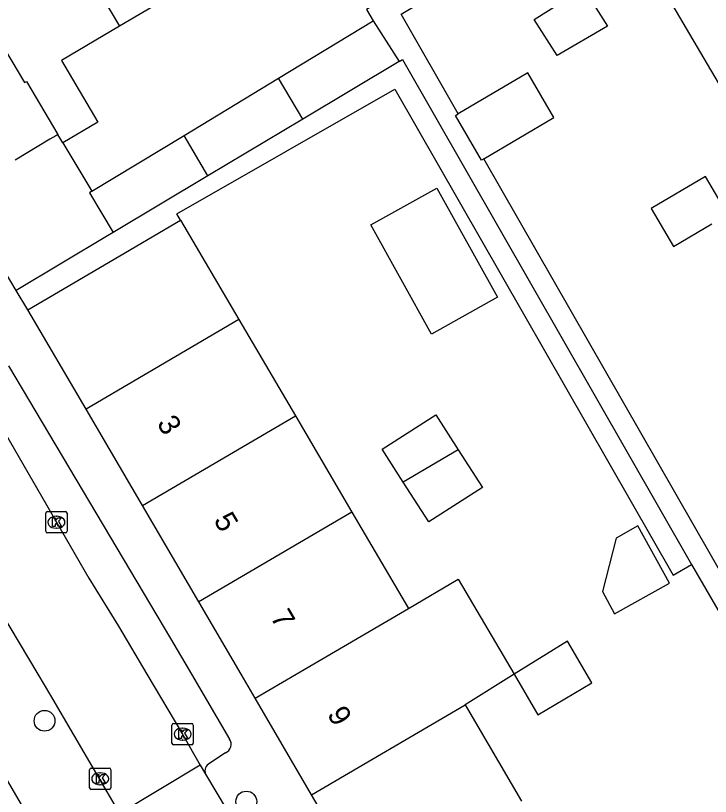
# Model space of a CAD drawing. Extents: x 161771 to 163125, y 382479 to 383177.
# Drawn here: x 162219.91 to 162252.54, y 382744.26 to 382780.94 of the extents above; entities that cross this region are included whole.
import ezdxf

# ---------------------------------------------------------------- set-up
doc = ezdxf.new("R2010")
doc.units = 0
for name, color, linetype in [('IMGEO_Boom', 7, 'Continuous'), ('IMGEO_Kolk', 7, 'Continuous'), ('IMGEO_Pand', 7, 'Continuous'), ('IMGEO_Pand_nummerreeks', 7, 'Continuous'), ('IMGEO_Rijbaan_lokaal_open', 7, 'Continuous'), ('IMGEO_Voetpad_open', 7, 'Continuous')]:
    doc.layers.add(name, color=color, linetype=linetype)

msp = doc.modelspace()

# ---------------------------------------------------------------- linework, layer by layer
at = {"layer": 'IMGEO_Boom'}
for centre in [(162221.271, 382747.813), (162230.745, 382744.018)]:
    msp.add_circle(centre, 0.489, dxfattribs=at)
at = {"layer": 'IMGEO_Kolk'}
for p, q in [((162221.328, 382756.716), (162221.328, 382757.568)), ((162221.403, 382757.642), (162222.255, 382757.642)), ((162222.329, 382757.568), (162222.329, 382756.716)), ((162221.816, 382757.422), (162221.841, 382757.422)), ((162221.839, 382756.862), (162221.814, 382756.862)), ((162222.255, 382756.642), (162221.403, 382756.642)), ((162227.255, 382746.76), (162227.255, 382747.612)), ((162227.33, 382747.686), (162228.182, 382747.686)), ((162228.256, 382747.612), (162228.256, 382746.76)), ((162227.743, 382747.466), (162227.768, 382747.466)), ((162227.766, 382746.906), (162227.741, 382746.906)), ((162228.182, 382746.686), (162227.33, 382746.686)), ((162223.384, 382744.663), (162223.384, 382745.515)), ((162223.459, 382745.589), (162224.311, 382745.589)), ((162223.872, 382745.369), (162223.897, 382745.369)), ((162224.385, 382745.515), (162224.385, 382744.663)), ((162223.895, 382744.809), (162223.87, 382744.809)), ((162224.311, 382744.589), (162223.459, 382744.589))]:
    msp.add_line(p, q, dxfattribs=at)
for points in [[(162221.328, 382756.716), (162221.328, 382757.568)], [(162221.403, 382757.642), (162222.255, 382757.642)], [(162222.329, 382757.568), (162222.329, 382756.716)], [(162221.649, 382757.342), (162221.772, 382757.342), (162221.772, 382757.191), (162221.902, 382757.342), (162222.066, 382757.342), (162221.92, 382757.191), (162222.073, 382756.942), (162221.921, 382756.942), (162221.836, 382757.106), (162221.772, 382757.039), (162221.772, 382756.942), (162221.649, 382756.942), (162221.649, 382757.342)], [(162222.255, 382756.642), (162221.403, 382756.642)], [(162227.255, 382746.76), (162227.255, 382747.612)], [(162227.33, 382747.686), (162228.182, 382747.686)], [(162228.256, 382747.612), (162228.256, 382746.76)], [(162227.576, 382747.386), (162227.699, 382747.386), (162227.699, 382747.235), (162227.829, 382747.386), (162227.993, 382747.386), (162227.847, 382747.235), (162228, 382746.986), (162227.848, 382746.986), (162227.763, 382747.15), (162227.699, 382747.083), (162227.699, 382746.986), (162227.576, 382746.986), (162227.576, 382747.386)], [(162228.182, 382746.686), (162227.33, 382746.686)], [(162223.384, 382744.663), (162223.384, 382745.515)], [(162223.459, 382745.589), (162224.311, 382745.589)], [(162224.385, 382745.515), (162224.385, 382744.663)], [(162223.705, 382745.289), (162223.828, 382745.289), (162223.828, 382745.138), (162223.958, 382745.289), (162224.122, 382745.289), (162223.976, 382745.138), (162224.129, 382744.889), (162223.977, 382744.889), (162223.892, 382745.053), (162223.828, 382744.986), (162223.828, 382744.889), (162223.705, 382744.889), (162223.705, 382745.289)], [(162224.311, 382744.589), (162223.459, 382744.589)]]:
    msp.add_lwpolyline(points, dxfattribs=at)
for centre, start, end in [((162221.405, 382757.566), 91.552, 178.448), ((162221.405, 382757.566), 91.552, 178.448), ((162222.253, 382757.566), 1.552, 88.448), ((162222.253, 382757.566), 1.552, 88.448), ((162221.405, 382756.718), 181.552, 268.448), ((162221.405, 382756.718), 181.552, 268.448), ((162222.253, 382756.718), 271.552, 358.448), ((162222.253, 382756.718), 271.552, 358.448), ((162227.332, 382747.61), 91.552, 178.448), ((162227.332, 382747.61), 91.552, 178.448), ((162228.18, 382747.61), 1.552, 88.448), ((162228.18, 382747.61), 1.552, 88.448), ((162227.332, 382746.762), 181.552, 268.448), ((162227.332, 382746.762), 181.552, 268.448), ((162228.18, 382746.762), 271.552, 358.448), ((162228.18, 382746.762), 271.552, 358.448), ((162223.461, 382745.513), 91.552, 178.448), ((162223.461, 382745.513), 91.552, 178.448), ((162224.309, 382745.513), 1.552, 88.448), ((162224.309, 382745.513), 1.552, 88.448), ((162223.461, 382744.665), 181.552, 268.448), ((162223.461, 382744.665), 181.552, 268.448), ((162224.309, 382744.665), 271.552, 358.448), ((162224.309, 382744.665), 271.552, 358.448)]:
    msp.add_arc(centre, 0.0765, start, end, dxfattribs=at)
for centre, major_axis, ratio, start_param, end_param in [((162221.815, 382757.142), (-0.387, 0.002), 0.722429, 4.712389, 7.853982), ((162221.84, 382757.142), (-0.39, 0.002), 0.717154, 1.570796, 4.712389), ((162227.742, 382747.186), (-0.387, 0.002), 0.722429, 4.712389, 7.853982), ((162227.767, 382747.186), (-0.39, 0.002), 0.717154, 1.570796, 4.712389), ((162223.871, 382745.089), (-0.387, 0.002), 0.722429, 4.712389, 7.853982), ((162223.896, 382745.089), (-0.39, 0.002), 0.717154, 1.570796, 4.712389)]:
    msp.add_ellipse(centre, major_axis=major_axis, ratio=ratio, start_param=start_param, end_param=end_param, dxfattribs=at)
at = {"layer": 'IMGEO_Pand'}
for points in [[(162220.552, 382787.588), (162224.789, 382780.437)], [(162216.076, 382784.959), (162220.322, 382777.791), (162220.421, 382777.85), (162221.899, 382775.355)], [(162229.254, 382783.082), (162224.789, 382780.437)], [(162245.34, 382779.059), (162244.264, 382780.76), (162246.586, 382782.23), (162247.713, 382780.449), (162245.34, 382779.059)], [(162250.409, 382782.028), (162253.067, 382777.508)], [(162232.26, 382778.007), (162236.7, 382780.702)], [(162236.7, 382780.702), (162237.919, 382778.787)], [(162224.789, 382780.437), (162222.067, 382778.825), (162223.778, 382775.935), (162222.133, 382774.96)], [(162237.919, 382778.787), (162233.4, 382776.083)], [(162227.824, 382775.315), (162232.26, 382778.007)], [(162233.4, 382776.083), (162232.26, 382778.007)], [(162241.901, 382774.216), (162245.194, 382776.153), (162243.963, 382778.246), (162240.694, 382776.324)], [(162241.901, 382774.216), (162241.795, 382774.154), (162240.563, 382776.247), (162240.694, 382776.324)], [(162233.4, 382776.083), (162228.947, 382773.419)], [(162221.899, 382775.355), (162221.8, 382775.296), (162221.52, 382775.129), (162219.885, 382774.151)], [(162222.133, 382774.96), (162221.899, 382775.355)], [(162223.493, 382772.687), (162227.824, 382775.315)], [(162228.947, 382773.419), (162227.824, 382775.315)], [(162222.133, 382774.96), (162223.493, 382772.687)], [(162228.947, 382773.419), (162224.491, 382770.753)], [(162253.356, 382771.595), (162252.308, 382773.379), (162249.753, 382771.878), (162250.802, 382770.094), (162252.615, 382771.16)], [(162219.94, 382768.03), (162217.229, 382772.561)], [(162223.493, 382772.687), (162223.384, 382772.621), (162224.491, 382770.753)], [(162239.444, 382765.982), (162236.59, 382771.106), (162239.696, 382772.836), (162242.55, 382767.711), (162239.444, 382765.982)], [(162220.489, 382767.119), (162224.8, 382769.653), (162227.655, 382771.331)], [(162227.655, 382771.331), (162230.394, 382766.666)], [(162224.491, 382770.753), (162224.231, 382770.598), (162219.94, 382768.03)], [(162223.218, 382762.454), (162220.489, 382767.119)], [(162230.394, 382766.666), (162223.218, 382762.454)], [(162230.394, 382766.666), (162233.05, 382762.142)], [(162225.867, 382757.926), (162223.218, 382762.454)], [(162225.867, 382757.926), (162233.05, 382762.142)], [(162233.05, 382762.142), (162235.706, 382757.617)], [(162238.113, 382759.029), (162237.123, 382760.566), (162239.642, 382762.188), (162240.699, 382760.547)], [(162240.699, 382760.547), (162241.841, 382758.774), (162239.322, 382757.152), (162238.113, 382759.029)], [(162240.699, 382760.547), (162238.113, 382759.029)], [(162228.516, 382753.397), (162225.867, 382757.926)], [(162235.706, 382757.617), (162228.516, 382753.397)], [(162235.706, 382757.617), (162238.362, 382753.094)], [(162250.624, 382754.274), (162249.131, 382756.965), (162248.109, 382756.398), (162247.466, 382753.886), (162248.045, 382752.842), (162250.624, 382754.274)], [(162238.362, 382753.094), (162240.698, 382754.465), (162243.319, 382750)], [(162231.165, 382748.87), (162230.504, 382750), (162228.516, 382753.397)], [(162231.165, 382748.87), (162233.091, 382750), (162238.362, 382753.094)], [(162243.319, 382750), (162244.436, 382748.097), (162246.98, 382749.59), (162245.825, 382751.557), (162243.319, 382750)], [(162243.319, 382750), (162241.018, 382748.57)], [(162233.814, 382744.342), (162231.165, 382748.87)], [(162222.921, 382739.185), (162217.497, 382748.465)], [(162233.814, 382744.342), (162241.018, 382748.57)], [(162241.018, 382748.57), (162243.674, 382744.045)], [(162236.463, 382739.813), (162233.814, 382744.342)]]:
    msp.add_lwpolyline(points, dxfattribs=at)
at = {"layer": 'IMGEO_Rijbaan_lokaal_open'}
for points in [[(162216.697, 382765.942), (162218.952, 382762.106), (162223.353, 382754.508), (162224.741, 382752.264), (162226.082, 382750), (162227.75, 382747.185), (162228.58, 382745.736)], [(162224.804, 382743.465), (162221.559, 382749.005), (162220.966, 382750), (162215.701, 382758.834)], [(162228.58, 382745.736), (162224.804, 382743.465)], [(162228.58, 382745.736), (162228.832, 382745.311)], [(162228.832, 382745.311), (162230.332, 382742.781)]]:
    msp.add_lwpolyline(points, dxfattribs=at)
at = {"layer": 'IMGEO_Voetpad_open'}
for points in [[(162240.694, 382776.324), (162238.013, 382781.007), (162238.839, 382781.491), (162247.679, 382786.671)], [(162237.921, 382782.157), (162236.383, 382781.224), (162236.7, 382780.702)], [(162237.919, 382778.787), (162238.079, 382778.879), (162251.659, 382755.156)], [(162227.655, 382771.331), (162227.483, 382771.623), (162237.724, 382777.486), (162250.791, 382754.659), (162251.659, 382755.156)], [(162285.12, 382722.995), (162275.724, 382718.276), (162274.221, 382718.839), (162261.653, 382739.71), (162252.527, 382755.653), (162241.901, 382774.216)], [(162220.489, 382767.119), (162219.94, 382768.03)], [(162219.571, 382764.494), (162227.187, 382751.683), (162228.175, 382750), (162229.964, 382746.954)], [(162251.659, 382755.156), (162256.533, 382746.747), (162256.965, 382746.022)], [(162229.762, 382746.303), (162229.034, 382745.822)]]:
    msp.add_lwpolyline(points, dxfattribs=at)
for centre, radius, start, end in [((162229.585, 382746.715), 0.448, 293.2816, 32.241), ((162229.206, 382745.459), 0.402, 115.3492, 201.5127)]:
    msp.add_arc(centre, radius, start, end, dxfattribs=at)

# ---------------------------------------------------------------- texts
at = {"layer": 'IMGEO_Pand_nummerreeks'}
for s, p in [('3', (162226.523, 382761.794)), ('5', (162229.188, 382757.239)), ('7', (162231.853, 382752.683)), ('9', (162234.519, 382748.127))]:
    msp.add_text(s, height=1, rotation=300.3278, dxfattribs=at).set_placement(p)

doc.saveas('drawing.dxf')
